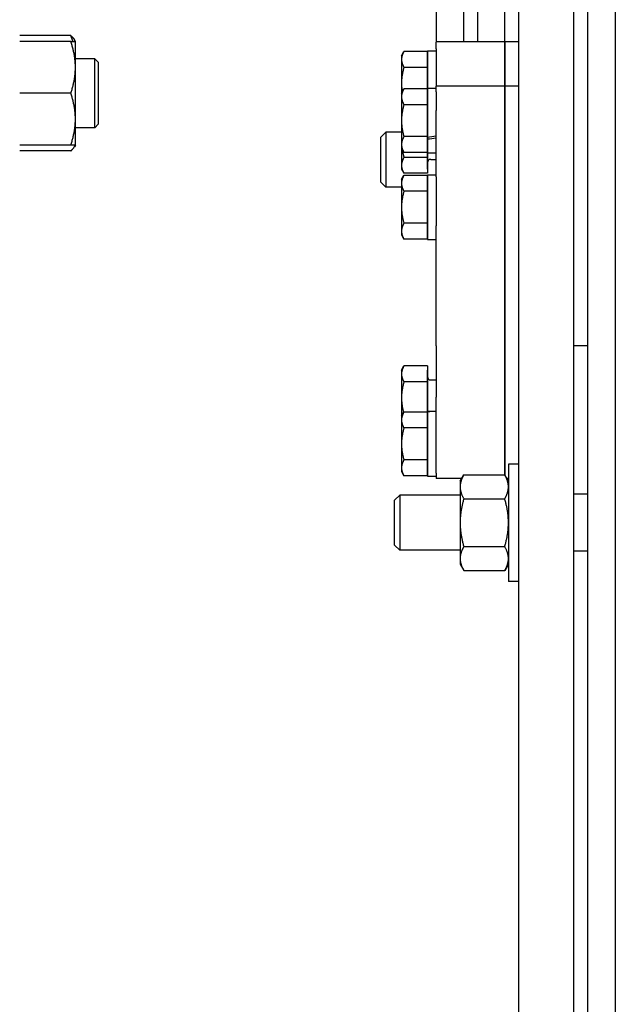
# Model space of a CAD drawing. Header units: inches. Extents: x 5 to 1128, y -85 to 748.
# Tile 265 of 656: x 402.63 to 408.03, y 209.33 to 218.25. Entities that reach past the tile are written whole.
import ezdxf

# ---------------------------------------------------------------- set-up
doc = ezdxf.new("R2010")
doc.units = ezdxf.units.IN
doc.header["$LTSCALE"] = 32
doc.header["$MEASUREMENT"] = 0
doc.layers.add('Visible (ANSI)', color=7, linetype='Continuous', lineweight=30)

msp = doc.modelspace()

# ---------------------------------------------------------------- linework, layer by layer
at = {"layer": 'Visible (ANSI)'}
for p, q in [((407.78063, 191.29617), (407.78063, 250.79617)), ((407.15563, 204.04617), (407.15563, 239.16095)), ((407.65563, 204.04617), (407.65563, 238.77468)), ((408.03063, 225.79617), (408.03063, 191.29617)), ((406.40563, 219.29617), (406.40563, 218.04666)), ((406.65563, 219.29617), (406.65563, 218.04666)), ((406.78063, 219.29617), (406.78063, 218.04666)), ((407.03063, 218.04666), (407.03063, 219.29617)), ((403.09527, 218.10444), (402.632, 218.10444)), ((403.09527, 218.05037), (402.632, 218.05037)), ((403.13713, 218.05037), (403.12759, 218.06691)), ((403.13713, 217.816), (403.13713, 218.05037)), ((406.40563, 218.04666), (406.40563, 218.04495)), ((407.03063, 218.04666), (406.40563, 218.04666)), ((406.40563, 217.98368), (406.40563, 218.04495)), ((407.03063, 218.04666), (407.03063, 218.04495)), ((407.15563, 218.04666), (407.03063, 218.04666)), ((407.03063, 218.04495), (407.03063, 218.04666)), ((407.03063, 217.98368), (407.03063, 218.04495)), ((407.03063, 218.04495), (407.03063, 217.98368)), ((406.09263, 217.92153), (406.11496, 217.96021)), ((406.09263, 217.92153), (406.09263, 217.88804)), ((406.32763, 217.96021), (406.11496, 217.96021)), ((406.32763, 217.62686), (406.32763, 217.96453)), ((406.32763, 217.96453), (406.40563, 217.96453)), ((406.32763, 217.96021), (406.32763, 217.88804)), ((406.32763, 217.92153), (406.32763, 217.92153)), ((406.40563, 217.98368), (406.40563, 217.64636)), ((407.03063, 217.98368), (407.03063, 217.64636)), ((407.03063, 217.64636), (407.03063, 217.98368)), ((403.31183, 217.89412), (403.13713, 217.89412)), ((403.31183, 217.26912), (403.31183, 217.89412)), ((403.34313, 217.86282), (403.31183, 217.89412)), ((403.34313, 217.86282), (403.34313, 217.30042)), ((406.09263, 217.88804), (406.09263, 217.67153)), ((406.32763, 217.88804), (406.32763, 217.81587)), ((403.13713, 217.34725), (403.13713, 217.816)), ((406.32763, 217.81587), (406.11496, 217.81587)), ((406.32763, 217.81587), (406.32763, 217.67153)), ((406.09263, 217.67153), (406.09263, 217.58386)), ((406.32763, 217.67153), (406.32763, 217.62253)), ((406.40563, 217.64636), (406.40563, 217.64611)), ((407.03063, 217.64636), (406.40563, 217.64636)), ((406.40563, 217.59525), (406.40563, 217.64611)), ((407.03063, 217.64636), (407.03063, 217.64611)), ((407.15563, 217.64636), (407.03063, 217.64636)), ((407.03063, 217.64611), (407.03063, 217.64636)), ((407.03063, 217.59525), (407.03063, 217.64611)), ((407.03063, 217.64611), (407.03063, 217.59525)), ((403.09527, 217.58162), (402.632, 217.58162)), ((406.09263, 217.58386), (406.11496, 217.62253)), ((406.09263, 217.58386), (406.09263, 217.55037)), ((406.32763, 217.62253), (406.11496, 217.62253)), ((406.32763, 217.18391), (406.32763, 217.62686)), ((406.32763, 217.62686), (406.40563, 217.62686)), ((406.32763, 217.62253), (406.32763, 217.55037)), ((406.32763, 217.58386), (406.32763, 217.58386)), ((406.40563, 217.59525), (406.40563, 217.42412)), ((407.03063, 217.59525), (407.03063, 217.42412)), ((407.03063, 217.42412), (407.03063, 217.59525)), ((406.09263, 217.55037), (406.09263, 217.33386)), ((406.32763, 217.4782), (406.11496, 217.4782)), ((406.32763, 217.55037), (406.32763, 217.4782)), ((406.32763, 217.4782), (406.32763, 217.33386)), ((406.40563, 216.82596), (406.40563, 217.42412)), ((407.03063, 216.82596), (407.03063, 217.42412)), ((407.03063, 217.42412), (407.03063, 216.82596)), ((403.13713, 217.11287), (403.13713, 217.34725)), ((403.34313, 217.30042), (403.31183, 217.26912)), ((406.09263, 217.33386), (406.09263, 217.11735)), ((406.32763, 217.33386), (406.32763, 217.18952)), ((403.31183, 217.26912), (403.13713, 217.26912)), ((405.90563, 217.18312), (405.95141, 217.23031)), ((405.95141, 217.23031), (405.95141, 216.73031)), ((406.09263, 217.23031), (405.95141, 217.23031)), ((403.09527, 217.11287), (402.632, 217.11287)), ((403.13713, 217.11287), (403.12759, 217.09634)), ((405.90563, 216.77749), (405.90563, 217.18312)), ((406.09263, 217.11735), (406.09263, 217.08386)), ((406.32763, 217.18952), (406.11496, 217.18952)), ((406.32763, 217.18952), (406.32763, 217.11735)), ((406.32763, 217.16748), (406.32763, 217.18391)), ((406.32763, 217.04086), (406.32763, 217.16748)), ((406.32763, 217.11735), (406.32763, 217.04518)), ((403.09527, 217.0588), (402.632, 217.0588)), ((406.09263, 217.08386), (406.09263, 216.92869)), ((406.09263, 217.08386), (406.11496, 217.04518)), ((406.32763, 217.04518), (406.11496, 217.04518)), ((406.32763, 217.08386), (406.32763, 217.08386)), ((406.32763, 217.04518), (406.32763, 217.00085)), ((406.32763, 216.89519), (406.32763, 217.04086)), ((406.32763, 217.04086), (406.40563, 217.04086)), ((406.32763, 217.00085), (406.11496, 217.00085)), ((406.32763, 217.00085), (406.32763, 216.92869)), ((406.35763, 216.98319), (406.40563, 216.98319)), ((406.09263, 216.92869), (406.09263, 216.89519)), ((406.09263, 216.89519), (406.11496, 216.85652)), ((406.32763, 216.85652), (406.11496, 216.85652)), ((406.32763, 216.92869), (406.32763, 216.85652)), ((406.32763, 216.89519), (406.32763, 216.89519)), ((405.90563, 216.77749), (405.95141, 216.73031)), ((406.09263, 216.79936), (406.11496, 216.83803)), ((406.09263, 216.79936), (406.09263, 216.76586)), ((406.09263, 216.76586), (406.09263, 216.54936)), ((406.32763, 216.83803), (406.11496, 216.83803)), ((406.32763, 216.25636), (406.32763, 216.84236)), ((406.32763, 216.84236), (406.40563, 216.84236)), ((406.32763, 216.83803), (406.32763, 216.76586)), ((406.32763, 216.79936), (406.32763, 216.79936)), ((406.32763, 216.76586), (406.32763, 216.69369)), ((406.40563, 216.82596), (406.40563, 216.38252)), ((407.03063, 216.82596), (407.03063, 216.38252)), ((407.03063, 216.38252), (407.03063, 216.82596)), ((406.09263, 216.73031), (405.95141, 216.73031)), ((406.32763, 216.69369), (406.11496, 216.69369)), ((406.32763, 216.69369), (406.32763, 216.54936)), ((406.09263, 216.54936), (406.09263, 216.33285)), ((406.32763, 216.54936), (406.32763, 216.40502)), ((406.32763, 216.40502), (406.11496, 216.40502)), ((406.32763, 216.40502), (406.32763, 216.33285)), ((406.09263, 216.33285), (406.09263, 216.29936)), ((406.32763, 216.33285), (406.32763, 216.26068)), ((406.40563, 215.2956), (406.40563, 216.38252)), ((407.03063, 215.2956), (407.03063, 216.38252)), ((407.03063, 216.38252), (407.03063, 215.2956)), ((406.09263, 216.29936), (406.11496, 216.26068)), ((406.32763, 216.26068), (406.11496, 216.26068)), ((406.32763, 216.29936), (406.32763, 216.29936)), ((406.32763, 216.25636), (406.40563, 216.25636)), ((406.40563, 215.2956), (406.40563, 214.82808)), ((407.03063, 215.2956), (407.03063, 214.82808)), ((407.03063, 214.82808), (407.03063, 215.2956)), ((407.65563, 215.29617), (407.78063, 215.29617)), ((406.09263, 215.07324), (406.11496, 215.11192)), ((406.09263, 215.07324), (406.09263, 215.03975)), ((406.32763, 215.11192), (406.11496, 215.11192)), ((406.32763, 215.11192), (406.32763, 215.03975)), ((406.32763, 214.69905), (406.32763, 215.07324)), ((406.32763, 215.07324), (406.32763, 215.07324)), ((406.09263, 215.03975), (406.09263, 214.82324)), ((406.32763, 215.03975), (406.32763, 214.96758)), ((406.35763, 214.98524), (406.40563, 214.98524)), ((406.32763, 214.96758), (406.11496, 214.96758)), ((406.32763, 214.96758), (406.32763, 214.82324)), ((406.09263, 214.82324), (406.09263, 214.65605)), ((406.32763, 214.82324), (406.32763, 214.69473)), ((406.40563, 214.14181), (406.40563, 214.82808)), ((407.03063, 214.14181), (407.03063, 214.82808)), ((407.03063, 214.82808), (407.03063, 214.14181)), ((406.09263, 214.65605), (406.11496, 214.69473)), ((406.09263, 214.65605), (406.09263, 214.62256)), ((406.09263, 214.62256), (406.09263, 214.40605)), ((406.32763, 214.69473), (406.11496, 214.69473)), ((406.32763, 214.69902), (406.32763, 214.69905)), ((406.32763, 214.69905), (406.35034, 214.69905)), ((406.32763, 214.69811), (406.32763, 214.69902)), ((406.32763, 214.11305), (406.32763, 214.69811)), ((406.32763, 214.69473), (406.32763, 214.62256)), ((406.32763, 214.65605), (406.32763, 214.65605)), ((406.32763, 214.62256), (406.32763, 214.55039)), ((406.32763, 214.55039), (406.11496, 214.55039)), ((406.32763, 214.55039), (406.32763, 214.40605)), ((406.09263, 214.40605), (406.09263, 214.18955)), ((406.32763, 214.40605), (406.32763, 214.26171)), ((406.32763, 214.26171), (406.11496, 214.26171)), ((406.32763, 214.26171), (406.32763, 214.18955)), ((406.09263, 214.18955), (406.09263, 214.15605)), ((406.32763, 214.18955), (406.32763, 214.11738)), ((407.06183, 214.22399), (407.06183, 213.16149)), ((407.15563, 214.22399), (407.06183, 214.22399)), ((406.09263, 214.15605), (406.11496, 214.11738)), ((406.32763, 214.11738), (406.11496, 214.11738)), ((406.32763, 214.15605), (406.32763, 214.15605)), ((406.32763, 214.11305), (406.40563, 214.11305)), ((406.40563, 214.14181), (406.40563, 214.09355)), ((406.63874, 214.09355), (406.40563, 214.09355)), ((406.62383, 214.06774), (406.65733, 214.12575)), ((406.65733, 214.12575), (407.02834, 214.12575)), ((407.06183, 214.06774), (407.02834, 214.12575)), ((407.03063, 214.14181), (407.03063, 214.12178)), ((407.03063, 214.12178), (407.03063, 214.14181)), ((407.06183, 214.09355), (407.04693, 214.09355)), ((406.62383, 214.06774), (406.62383, 214.0175)), ((406.62383, 214.0175), (406.62383, 213.69274)), ((406.03063, 213.89555), (406.07641, 213.94274)), ((406.07641, 213.94274), (406.07641, 213.44274)), ((406.62383, 213.94274), (406.07641, 213.94274)), ((406.65733, 213.90924), (407.02834, 213.90924)), ((407.78063, 213.95024), (407.65563, 213.95024)), ((406.03063, 213.48992), (406.03063, 213.89555)), ((406.62383, 213.69274), (406.62383, 213.36798)), ((406.03063, 213.48992), (406.07641, 213.44274)), ((406.65733, 213.47623), (407.02834, 213.47623)), ((406.62383, 213.44274), (406.07641, 213.44274)), ((406.62383, 213.36798), (406.62383, 213.31774)), ((407.78063, 213.43524), (407.65563, 213.43524)), ((406.62383, 213.31774), (406.65733, 213.25972)), ((407.06183, 213.31774), (407.02834, 213.25972)), ((406.65733, 213.25972), (407.02834, 213.25972)), ((407.15563, 213.16149), (407.06183, 213.16149))]:
    msp.add_line(p, q, dxfattribs=at)
for centre, start, end in [((406.35763, 216.95319), 90, 180), ((406.35763, 215.01524), 180, 270)]:
    msp.add_arc(centre, 0.03, start, end, dxfattribs=at)
for centre, major_axis, ratio, start_param, end_param in [((406.35034, 217.33386), (1.66154, 0.25566), 0.0861395, 4.685471, 4.7324179), ((406.46093, 217.33386), (1.66154, 0.25566), 0.0861395, 4.6188323, 4.6658527), ((406.35034, 214.40605), (1.66169, 0), 0.176327, 1.5375137, 1.5844606), ((406.46093, 214.40605), (1.66169, 0), 0.176327, 1.6040789, 1.6510993)]:
    msp.add_ellipse(centre, major_axis=major_axis, ratio=ratio, start_param=start_param, end_param=end_param, dxfattribs=at)
for points, weights in [([(403.09527, 218.10444), (403.11734, 218.08465), (403.12759, 218.06691)], [1, 1.01965956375, 1.01895290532]), ([(403.11483, 218.05037), (403.10666, 218.07653), (403.09527, 218.10444)], [1.01477953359, 1.01005189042, 1]), ([(403.09527, 218.05037), (403.13713, 218.05037), (403.13713, 218.05037)], [1, 1.0379548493, 1]), ([(403.13713, 217.816), (403.13713, 217.92477), (403.09527, 218.05037)], [1, 1.0379548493, 1]), ([(406.11496, 217.96021), (406.09263, 217.92153), (406.09263, 217.88804)], [1, 1.0379548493, 1]), ([(406.09263, 217.88804), (406.09263, 217.85455), (406.11496, 217.81587)], [1, 1.0379548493, 1]), ([(403.09527, 217.58162), (403.13713, 217.70722), (403.13713, 217.816)], [1, 1.0379548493, 1]), ([(406.11496, 217.81587), (406.09263, 217.73852), (406.09263, 217.67153)], [1, 1.0379548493, 1]), ([(406.09263, 217.67153), (406.09263, 217.63424), (406.0992, 217.59524)], [1, 1.02078313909, 1.01880560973]), ([(403.13713, 217.34725), (403.13713, 217.45602), (403.09527, 217.58162)], [1, 1.0379548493, 1]), ([(406.11496, 217.62253), (406.09263, 217.58386), (406.09263, 217.55037)], [1, 1.0379548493, 1]), ([(406.09263, 217.55037), (406.09263, 217.51687), (406.11496, 217.4782)], [1, 1.0379548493, 1]), ([(406.11496, 217.4782), (406.09263, 217.40085), (406.09263, 217.33386)], [1, 1.0379548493, 1]), ([(403.09527, 217.11287), (403.13713, 217.23847), (403.13713, 217.34725)], [1, 1.0379548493, 1]), ([(406.09263, 217.33386), (406.09263, 217.26687), (406.11496, 217.18952)], [1, 1.0379548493, 1]), ([(403.13713, 217.11287), (403.13713, 217.11287), (403.09527, 217.11287)], [1, 1.0379548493, 1]), ([(403.09527, 217.0588), (403.12746, 217.08766), (403.1348, 217.11287)], [1, 1.02892942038, 1.01375847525]), ([(406.11496, 217.18952), (406.09263, 217.15085), (406.09263, 217.11735)], [1, 1.0379548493, 1]), ([(406.09263, 217.11735), (406.09263, 217.08386), (406.11496, 217.04518)], [1, 1.0379548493, 1]), ([(406.09838, 217.07389), (406.10386, 217.03928), (406.11496, 217.00085)], [1.01896556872, 1.0185030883, 1]), ([(406.11496, 217.00085), (406.09263, 216.96218), (406.09263, 216.92869)], [1, 1.0379548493, 1]), ([(406.09263, 216.92869), (406.09263, 216.89519), (406.11496, 216.85652)], [1, 1.0379548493, 1]), ([(406.11496, 216.83803), (406.09263, 216.79936), (406.09263, 216.76586)], [1, 1.0379548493, 1]), ([(406.09263, 216.76586), (406.09263, 216.73237), (406.11496, 216.69369)], [1, 1.0379548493, 1]), ([(406.11496, 216.69369), (406.09263, 216.61634), (406.09263, 216.54936)], [1, 1.0379548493, 1]), ([(406.09263, 216.54936), (406.09263, 216.48237), (406.11496, 216.40502)], [1, 1.0379548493, 1]), ([(406.11496, 216.40502), (406.09263, 216.36634), (406.09263, 216.33285)], [1, 1.0379548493, 1]), ([(406.09263, 216.33285), (406.09263, 216.29936), (406.11496, 216.26068)], [1, 1.0379548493, 1]), ([(406.11496, 215.11192), (406.09263, 215.07324), (406.09263, 215.03975)], [1, 1.0379548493, 1]), ([(406.09263, 215.03975), (406.09263, 215.00626), (406.11496, 214.96758)], [1, 1.0379548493, 1]), ([(406.11496, 214.96758), (406.09263, 214.89023), (406.09263, 214.82324)], [1, 1.0379548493, 1]), ([(406.09263, 214.82324), (406.09263, 214.7606), (406.11197, 214.68955)], [1, 1.03540874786, 1.00475060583]), ([(406.11496, 214.69473), (406.09263, 214.65605), (406.09263, 214.62256)], [1, 1.0379548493, 1]), ([(406.09263, 214.62256), (406.09263, 214.58906), (406.11496, 214.55039)], [1, 1.0379548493, 1]), ([(406.11496, 214.55039), (406.09263, 214.47304), (406.09263, 214.40605)], [1, 1.0379548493, 1]), ([(406.09263, 214.40605), (406.09263, 214.33906), (406.11496, 214.26171)], [1, 1.0379548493, 1]), ([(406.11496, 214.26171), (406.09263, 214.22304), (406.09263, 214.18955)], [1, 1.0379548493, 1]), ([(406.09263, 214.18955), (406.09263, 214.15605), (406.11496, 214.11738)], [1, 1.0379548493, 1]), ([(406.65733, 214.12575), (406.62383, 214.06774), (406.62383, 214.0175)], [1, 1.0379548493, 1]), ([(407.06183, 214.0175), (407.06183, 214.06774), (407.02834, 214.12575)], [1, 1.0379548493, 1]), ([(406.62383, 214.0175), (406.62383, 213.96726), (406.65733, 213.90924)], [1, 1.0379548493, 1]), ([(407.02834, 213.90924), (407.06183, 213.96726), (407.06183, 214.0175)], [1, 1.0379548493, 1]), ([(406.65733, 213.90924), (406.62383, 213.79322), (406.62383, 213.69274)], [1, 1.0379548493, 1]), ([(407.06183, 213.69274), (407.06183, 213.79322), (407.02834, 213.90924)], [1, 1.0379548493, 1]), ([(406.62383, 213.69274), (406.62383, 213.59226), (406.65733, 213.47623)], [1, 1.0379548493, 1]), ([(407.02834, 213.47623), (407.06183, 213.59226), (407.06183, 213.69274)], [1, 1.0379548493, 1]), ([(406.65733, 213.47623), (406.62383, 213.41822), (406.62383, 213.36798)], [1, 1.0379548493, 1]), ([(407.06183, 213.36798), (407.06183, 213.41822), (407.02834, 213.47623)], [1, 1.0379548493, 1]), ([(406.62383, 213.36798), (406.62383, 213.31774), (406.65733, 213.25972)], [1, 1.0379548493, 1]), ([(407.02834, 213.25972), (407.06183, 213.31774), (407.06183, 213.36798)], [1, 1.0379548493, 1])]:
    msp.add_rational_spline(points, weights, degree=2, dxfattribs=at)

doc.saveas('drawing.dxf')
